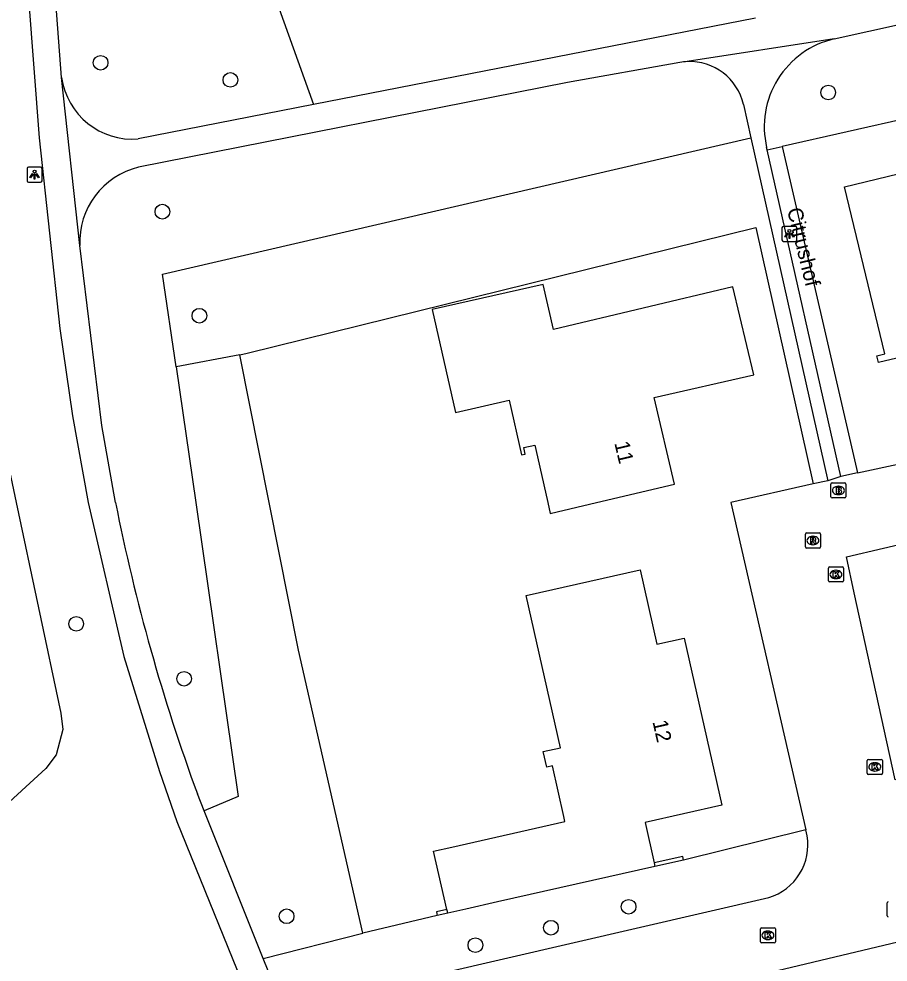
# Model space of a CAD drawing. Extents: x 162026 to 163499, y 387297 to 388169.
# Drawn here: x 163061.3 to 163119.2, y 387469.4 to 387532.2 of the extents above; entities that cross this region are included whole.
import ezdxf

# ---------------------------------------------------------------- set-up
doc = ezdxf.new("R2010")
doc.units = 0
for name, color, linetype in [('IMGEO_Boom', 7, 'Continuous'), ('IMGEO_Brandkraan', 7, 'Continuous'), ('IMGEO_Grasland_overig', 7, 'Continuous'), ('IMGEO_Groenvoorziening', 7, 'Continuous'), ('IMGEO_Hek', 7, 'Continuous'), ('IMGEO_Kolk', 7, 'Continuous'), ('IMGEO_Lichtpunt', 7, 'Continuous'), ('IMGEO_Loofbos', 7, 'Continuous'), ('IMGEO_Muur', 7, 'Continuous'), ('IMGEO_Openbare_ruimte_label', 7, 'Continuous'), ('IMGEO_Pand', 7, 'Continuous'), ('IMGEO_Pand_nummerreeks', 7, 'Continuous'), ('IMGEO_Rijbaan_lokaal_open', 7, 'Continuous'), ('IMGEO_Rioolput', 7, 'Continuous'), ('IMGEO_Voetpad_halfverhard', 7, 'Continuous')]:
    doc.layers.add(name, color=color, linetype=linetype)

msp = doc.modelspace()

# ---------------------------------------------------------------- linework, layer by layer
at = {"layer": 'IMGEO_Boom'}
for centre in [(163066.763, 387529.27), (163075.398, 387528.132), (163115.187, 387527.291), (163070.872, 387519.358), (163073.337, 387512.434), (163065.136, 387491.919), (163072.318, 387488.263), (163101.901, 387473.084), (163079.142, 387472.449), (163096.733, 387471.691), (163091.702, 387470.527)]:
    msp.add_circle(centre, 0.489, dxfattribs=at)
at = {"layer": 'IMGEO_Brandkraan'}
for p, q in [((163115.367, 387500.374), (163115.367, 387501.226)), ((163115.442, 387501.3), (163116.294, 387501.3)), ((163116.368, 387501.226), (163116.368, 387500.374)), ((163115.855, 387501.08), (163115.88, 387501.08)), ((163116.294, 387500.3), (163115.442, 387500.3)), ((163115.878, 387500.52), (163115.853, 387500.52))]:
    msp.add_line(p, q, dxfattribs=at)
for points in [[(163115.367, 387500.374), (163115.367, 387501.226)], [(163115.442, 387501.3), (163116.294, 387501.3)], [(163116.368, 387501.226), (163116.368, 387500.374)], [(163115.715, 387501), (163115.715, 387500.6), (163115.928, 387500.6)], [(163115.946, 387501), (163115.715, 387501)], [(163115.894, 387500.919), (163115.84, 387500.919), (163115.84, 387500.843)], [(163115.84, 387500.843), (163115.893, 387500.843)], [(163115.902, 387500.767), (163115.84, 387500.767), (163115.84, 387500.686)], [(163115.84, 387500.686), (163115.902, 387500.686)], [(163116.294, 387500.3), (163115.442, 387500.3)]]:
    msp.add_lwpolyline(points, dxfattribs=at)
for centre, radius, start, end in [((163115.444, 387501.224), 0.0765, 91.55205, 178.44795), ((163115.444, 387501.224), 0.0765, 91.55205, 178.44795), ((163116.292, 387501.224), 0.0765, 1.55205, 88.44795), ((163116.292, 387501.224), 0.0765, 1.55205, 88.44795), ((163115.895, 387500.881), 0.0379, 267.82845, 90.93552), ((163115.903, 387500.726), 0.0404, 269.87594, 90.50774), ((163115.934, 387500.851), 0.251, 268.66757, 293.53466), ((163115.95, 387500.855), 0.145, 59.4692, 91.53667), ((163115.975, 387500.902), 0.0922, 285.51372, 58.15012), ((163115.98, 387500.71), 0.105, 301.31148, 78.98903), ((163115.444, 387500.376), 0.0765, 181.55205, 268.44795), ((163115.444, 387500.376), 0.0765, 181.55205, 268.44795), ((163116.292, 387500.376), 0.0765, 271.55205, 358.44795), ((163116.292, 387500.376), 0.0765, 271.55205, 358.44795)]:
    msp.add_arc(centre, radius, start, end, dxfattribs=at)
for centre, major_axis, ratio, start_param, end_param in [((163115.854, 387500.8), (-0.387, 0.002), 0.722429, 4.712389, 7.853982), ((163115.879, 387500.8), (-0.39, 0.002), 0.717154, 1.570796, 4.712389)]:
    msp.add_ellipse(centre, major_axis=major_axis, ratio=ratio, start_param=start_param, end_param=end_param, dxfattribs=at)
at = {"layer": 'IMGEO_Grasland_overig'}
msp.add_lwpolyline([(163112.128, 387523.69), (163117.133, 387501.974)], dxfattribs=at)
at = {"layer": 'IMGEO_Groenvoorziening'}
for points in [[(163062.012, 387557.053), (163068.676, 387556.013), (163069.526, 387555.746), (163070.402, 387555.11), (163070.935, 387554.347), (163080.929, 387526.484)], [(163071.778, 387509.033), (163070.886, 387515.192), (163110.045, 387524.275)], [(163076.037, 387509.83), (163076.517, 387509.948), (163110.361, 387518.295), (163114.189, 387501.236)], [(163049.443, 387510.873), (163059.575, 387507.36), (163061.137, 387500), (163064.114, 387485.963), (163064.253, 387484.883), (163063.807, 387483.206), (163063.12, 387482.279), (163059.868, 387479.335)], [(163076.037, 387509.83), (163071.778, 387509.033)], [(163084.208, 387471.322), (163079.931, 387490.158), (163077.983, 387500), (163076.037, 387509.83)], [(163071.778, 387509.033), (163073.087, 387500), (163075.921, 387480.429), (163073.655, 387479.461)], [(163113.698, 387478.208), (163105.559, 387476.193)], [(163089.169, 387472.506), (163084.208, 387471.322)], [(163077.59, 387469.652), (163084.208, 387471.322)]]:
    msp.add_lwpolyline(points, dxfattribs=at)
at = {"layer": 'IMGEO_Hek'}
for points in [[(163111.124, 387523.464), (163112.128, 387523.69)], [(163076.037, 387509.83), (163076.517, 387509.948)], [(163084.208, 387471.322), (163079.931, 387490.158), (163077.983, 387500), (163076.037, 387509.83)]]:
    msp.add_lwpolyline(points, dxfattribs=at)
at = {"layer": 'IMGEO_Kolk'}
for p, q in [((163115.2, 387494.781), (163115.2, 387495.633)), ((163115.275, 387495.707), (163116.127, 387495.707)), ((163116.201, 387495.633), (163116.201, 387494.781)), ((163115.711, 387494.927), (163115.686, 387494.927)), ((163115.688, 387495.487), (163115.713, 387495.487)), ((163116.127, 387494.707), (163115.275, 387494.707)), ((163117.788, 387481.971), (163117.788, 387482.823)), ((163117.863, 387482.897), (163118.715, 387482.897)), ((163118.276, 387482.677), (163118.301, 387482.677)), ((163118.789, 387482.823), (163118.789, 387481.971)), ((163118.715, 387481.897), (163117.863, 387481.897)), ((163118.299, 387482.117), (163118.274, 387482.117)), ((163110.748, 387471.686), (163111.6, 387471.686)), ((163110.673, 387470.76), (163110.673, 387471.612)), ((163111.161, 387471.466), (163111.186, 387471.466)), ((163111.674, 387471.612), (163111.674, 387470.76)), ((163111.6, 387470.686), (163110.748, 387470.686)), ((163111.184, 387470.906), (163111.159, 387470.906))]:
    msp.add_line(p, q, dxfattribs=at)
for points in [[(163115.2, 387494.781), (163115.2, 387495.633)], [(163115.275, 387495.707), (163116.127, 387495.707)], [(163116.201, 387495.633), (163116.201, 387494.781)], [(163115.521, 387495.407), (163115.644, 387495.407), (163115.644, 387495.256), (163115.774, 387495.407), (163115.938, 387495.407), (163115.792, 387495.256), (163115.945, 387495.007), (163115.793, 387495.007), (163115.708, 387495.171), (163115.644, 387495.104), (163115.644, 387495.007), (163115.521, 387495.007), (163115.521, 387495.407)], [(163116.127, 387494.707), (163115.275, 387494.707)], [(163117.788, 387481.971), (163117.788, 387482.823)], [(163117.863, 387482.897), (163118.715, 387482.897)], [(163118.109, 387482.597), (163118.232, 387482.597), (163118.232, 387482.446), (163118.362, 387482.597), (163118.526, 387482.597), (163118.38, 387482.446), (163118.533, 387482.197), (163118.381, 387482.197), (163118.296, 387482.361), (163118.232, 387482.294), (163118.232, 387482.197), (163118.109, 387482.197), (163118.109, 387482.597)], [(163118.789, 387482.823), (163118.789, 387481.971)], [(163118.715, 387481.897), (163117.863, 387481.897)], [(163110.748, 387471.686), (163111.6, 387471.686)], [(163110.673, 387470.76), (163110.673, 387471.612)], [(163110.994, 387471.386), (163111.117, 387471.386), (163111.117, 387471.235), (163111.247, 387471.386), (163111.411, 387471.386), (163111.265, 387471.235), (163111.418, 387470.986), (163111.266, 387470.986), (163111.181, 387471.15), (163111.117, 387471.083), (163111.117, 387470.986), (163110.994, 387470.986), (163110.994, 387471.386)], [(163111.674, 387471.612), (163111.674, 387470.76)], [(163111.6, 387470.686), (163110.748, 387470.686)]]:
    msp.add_lwpolyline(points, dxfattribs=at)
for centre, start, end in [((163115.277, 387495.631), 91.55205, 178.44795), ((163115.277, 387495.631), 91.55205, 178.44795), ((163116.125, 387495.631), 1.55205, 88.44795), ((163116.125, 387495.631), 1.55205, 88.44795), ((163115.277, 387494.783), 181.55205, 268.44795), ((163115.277, 387494.783), 181.55205, 268.44795), ((163116.125, 387494.783), 271.55205, 358.44795), ((163116.125, 387494.783), 271.55205, 358.44795), ((163117.865, 387482.821), 91.55205, 178.44795), ((163117.865, 387482.821), 91.55205, 178.44795), ((163118.713, 387482.821), 1.55205, 88.44795), ((163118.713, 387482.821), 1.55205, 88.44795), ((163117.865, 387481.973), 181.55205, 268.44795), ((163117.865, 387481.973), 181.55205, 268.44795), ((163118.713, 387481.973), 271.55205, 358.44795), ((163118.713, 387481.973), 271.55205, 358.44795), ((163110.75, 387471.61), 91.55205, 178.44795), ((163110.75, 387471.61), 91.55205, 178.44795), ((163111.598, 387471.61), 1.55205, 88.44795), ((163111.598, 387471.61), 1.55205, 88.44795), ((163110.75, 387470.762), 181.55205, 268.44795), ((163110.75, 387470.762), 181.55205, 268.44795), ((163111.598, 387470.762), 271.55205, 358.44795), ((163111.598, 387470.762), 271.55205, 358.44795)]:
    msp.add_arc(centre, 0.0765, start, end, dxfattribs=at)
for centre, major_axis, ratio, start_param, end_param in [((163115.687, 387495.207), (-0.387, 0.002), 0.722429, 4.712389, 7.853982), ((163115.712, 387495.207), (-0.39, 0.002), 0.717154, 1.570796, 4.712389), ((163118.275, 387482.397), (-0.387, 0.002), 0.722429, 4.712389, 7.853982), ((163118.3, 387482.397), (-0.39, 0.002), 0.717154, 1.570796, 4.712389), ((163111.16, 387471.186), (-0.387, 0.002), 0.722429, 4.712389, 7.853982), ((163111.185, 387471.186), (-0.39, 0.002), 0.717154, 1.570796, 4.712389)]:
    msp.add_ellipse(centre, major_axis=major_axis, ratio=ratio, start_param=start_param, end_param=end_param, dxfattribs=at)
at = {"layer": 'IMGEO_Lichtpunt'}
for p, q in [((163061.864, 387522.229), (163061.864, 387521.422)), ((163061.864, 387522.229), (163061.864, 387521.422)), ((163062.766, 387522.324), (163061.958, 387522.324)), ((163062.766, 387522.324), (163061.958, 387522.324)), ((163062.86, 387521.422), (163062.86, 387522.229)), ((163062.86, 387521.422), (163062.86, 387522.229)), ((163061.958, 387521.328), (163062.766, 387521.328)), ((163061.958, 387521.328), (163062.766, 387521.328)), ((163112.11, 387518.283), (163112.11, 387517.476)), ((163112.11, 387518.283), (163112.11, 387517.476)), ((163113.012, 387518.378), (163112.204, 387518.378)), ((163113.012, 387518.378), (163112.204, 387518.378)), ((163113.106, 387517.476), (163113.106, 387518.283)), ((163113.106, 387517.476), (163113.106, 387518.283)), ((163112.204, 387517.382), (163113.012, 387517.382)), ((163112.204, 387517.382), (163113.012, 387517.382))]:
    msp.add_line(p, q, dxfattribs=at)
for points in [[(163062.238, 387521.893), (163062.277, 387521.865), (163062.089, 387521.603), (163062.051, 387521.63), (163062.238, 387521.893)], [(163062.34, 387521.845), (163062.387, 387521.845), (163062.387, 387521.523), (163062.34, 387521.523), (163062.34, 387521.845)], [(163062.45, 387521.865), (163062.488, 387521.892), (163062.675, 387521.63), (163062.636, 387521.602), (163062.45, 387521.865)], [(163112.484, 387517.947), (163112.523, 387517.919), (163112.335, 387517.657), (163112.297, 387517.684), (163112.484, 387517.947)], [(163112.586, 387517.899), (163112.633, 387517.899), (163112.633, 387517.577), (163112.586, 387517.577), (163112.586, 387517.899)], [(163112.696, 387517.919), (163112.734, 387517.946), (163112.921, 387517.684), (163112.882, 387517.656), (163112.696, 387517.919)]]:
    msp.add_lwpolyline(points, dxfattribs=at)
for centre in [(163062.363, 387522.027), (163112.609, 387518.081)]:
    msp.add_circle(centre, 0.0994, dxfattribs=at)
for centre, start, end in [((163061.958, 387522.229), 90, 180), ((163061.958, 387522.229), 90, 180), ((163062.766, 387522.229), 0, 90), ((163062.766, 387522.229), 0, 90), ((163061.958, 387521.422), 180, 270), ((163061.958, 387521.422), 180, 270), ((163062.766, 387521.422), 270, 0), ((163062.766, 387521.422), 270, 360), ((163112.204, 387518.283), 90, 180), ((163112.204, 387518.283), 90, 180), ((163113.012, 387518.283), 0, 90), ((163113.012, 387518.283), 0, 90), ((163112.204, 387517.476), 180, 270), ((163112.204, 387517.476), 180, 270), ((163113.012, 387517.476), 270, 0), ((163113.012, 387517.476), 270, 360)]:
    msp.add_arc(centre, 0.0946, start, end, dxfattribs=at)
at = {"layer": 'IMGEO_Loofbos'}
for points in [[(163155.952, 387503.549), (163154.285, 387510.637), (163143.1, 387508.016), (163138.088, 387529.544), (163112.128, 387523.69)], [(163111.124, 387523.464), (163112.128, 387523.69)]]:
    msp.add_lwpolyline(points, dxfattribs=at)
at = {"layer": 'IMGEO_Muur'}
for points in [[(163105.559, 387476.193), (163105.505, 387476.437), (163103.602, 387476.009)], [(163105.559, 387476.193), (163103.657, 387475.765)], [(163089.814, 387472.906), (163089.114, 387472.75), (163089.169, 387472.506)], [(163089.872, 387472.659), (163089.169, 387472.506)]]:
    msp.add_lwpolyline(points, dxfattribs=at)
at = {"layer": 'IMGEO_Pand'}
for points in [[(163125.036, 387518.342), (163125.952, 387514.558), (163127.099, 387514.836), (163127.888, 387511.577), (163123.384, 387510.487), (163121.995, 387510.151), (163121.652, 387511.571), (163119.795, 387511.121), (163120.138, 387509.701), (163118.524, 387509.31), (163118.415, 387509.758), (163118.955, 387509.888), (163116.259, 387521.022), (163127.811, 387523.818), (163128.91, 387519.28), (163125.036, 387518.342)], [(163103.604, 387506.983), (163110.245, 387508.504), (163108.833, 387514.347), (163096.898, 387511.522), (163096.223, 387514.512), (163088.829, 387512.842), (163090.375, 387505.997), (163093.95, 387506.805), (163094.772, 387503.166), (163095.026, 387503.223), (163094.928, 387503.657), (163095.66, 387503.822), (163095.729, 387503.518), (163096.523, 387500), (163096.687, 387499.274), (163099.769, 387500), (163104.96, 387501.223), (163103.604, 387506.983)], [(163089.814, 387472.906), (163088.925, 387476.782), (163090.128, 387477.053), (163097.649, 387478.752), (163097.586, 387479.084), (163096.825, 387482.467), (163096.45, 387482.383), (163096.218, 387483.413), (163097.364, 387483.67), (163095.085, 387493.8), (163102.672, 387495.507), (163103.784, 387490.565), (163105.597, 387490.973), (163108.101, 387479.84), (163102.999, 387478.692), (163103.602, 387476.009)], [(163103.657, 387475.765), (163093.175, 387473.407), (163091.072, 387472.934), (163089.872, 387472.659)], [(163103.602, 387476.009), (163103.657, 387475.765)], [(163089.872, 387472.659), (163089.843, 387472.78), (163089.814, 387472.906)]]:
    msp.add_lwpolyline(points, dxfattribs=at)
at = {"layer": 'IMGEO_Rijbaan_lokaal_open'}
for points in [[(163117.133, 387501.974), (163120.13, 387502.612), (163120.749, 387500), (163121.332, 387497.54)], [(163117.133, 387501.974), (163116.029, 387501.739)], [(163114.189, 387501.236), (163108.706, 387500), (163113.698, 387478.208)], [(163115.168, 387501.44), (163114.189, 387501.236)], [(163116.029, 387501.739), (163115.168, 387501.44)], [(163124.914, 387482.682), (163119.646, 387481.528), (163116.918, 387493.982), (163116.395, 387496.371), (163121.332, 387497.54)], [(163102.867, 387466.713), (163133.512, 387474.009), (163131.982, 387480.912)], [(163078.957, 387466.244), (163085.044, 387467.645), (163111.244, 387473.698), (163111.554, 387473.81), (163111.853, 387473.949), (163112.138, 387474.114), (163112.408, 387474.304), (163112.659, 387474.517), (163112.891, 387474.752), (163113.1, 387475.007), (163113.286, 387475.279), (163113.447, 387475.567), (163113.581, 387475.868), (163113.688, 387476.18), (163113.767, 387476.5), (163113.817, 387476.826), (163113.837, 387477.155), (163113.828, 387477.485), (163113.791, 387477.804), (163113.698, 387478.208)]]:
    msp.add_lwpolyline(points, dxfattribs=at)
at = {"layer": 'IMGEO_Rioolput'}
for p, q in [((163113.667, 387497.042), (163113.667, 387497.894)), ((163113.742, 387497.968), (163114.594, 387497.968)), ((163114.155, 387497.748), (163114.18, 387497.748)), ((163114.668, 387497.894), (163114.668, 387497.042)), ((163114.594, 387496.968), (163113.742, 387496.968)), ((163114.178, 387497.188), (163114.153, 387497.188)), ((163119.099, 387472.488), (163119.099, 387473.34))]:
    msp.add_line(p, q, dxfattribs=at)
for points in [[(163113.667, 387497.042), (163113.667, 387497.894)], [(163113.742, 387497.968), (163114.594, 387497.968)], [(163114.256, 387497.666), (163114.004, 387497.668), (163114.004, 387497.268)], [(163114.004, 387497.268), (163114.128, 387497.268), (163114.128, 387497.43), (163114.139, 387497.43)], [(163114.182, 387497.587), (163114.128, 387497.587), (163114.128, 387497.506)], [(163114.128, 387497.506), (163114.18, 387497.506)], [(163114.668, 387497.894), (163114.668, 387497.042)], [(163114.594, 387496.968), (163113.742, 387496.968)], [(163114.186, 387497.401), (163114.257, 387497.268), (163114.397, 387497.268), (163114.332, 387497.394)], [(163119.099, 387472.488), (163119.099, 387473.34)]]:
    msp.add_lwpolyline(points, dxfattribs=at)
for centre, radius, start, end in [((163113.744, 387497.892), 0.0765, 91.55205, 178.44795), ((163113.744, 387497.892), 0.0765, 91.55205, 178.44795), ((163114.138, 387497.377), 0.0533, 26.02933, 88.69889), ((163114.164, 387497.695), 0.19, 274.7715, 282.96867), ((163114.188, 387497.491), 0.0964, 77.00612, 93.18647), ((163114.202, 387497.548), 0.0378, 276.66336, 79.67722), ((163114.255, 387497.556), 0.109, 350.36119, 89.41601), ((163114.253, 387497.556), 0.112, 277.58423, 350.98172), ((163114.237, 387497.341), 0.108, 29.51342, 73.79051), ((163114.592, 387497.892), 0.0765, 1.55205, 88.44795), ((163114.592, 387497.892), 0.0765, 1.55205, 88.44795), ((163113.744, 387497.044), 0.0765, 181.55205, 268.44795), ((163113.744, 387497.044), 0.0765, 181.55205, 268.44795), ((163114.592, 387497.044), 0.0765, 271.55205, 358.44795), ((163114.592, 387497.044), 0.0765, 271.55205, 358.44795), ((163119.176, 387473.338), 0.0765, 91.55205, 178.44795), ((163119.176, 387473.338), 0.0765, 91.55205, 178.44795), ((163119.176, 387472.49), 0.0765, 181.55205, 268.44795), ((163119.176, 387472.49), 0.0765, 181.55205, 268.44795)]:
    msp.add_arc(centre, radius, start, end, dxfattribs=at)
for centre, major_axis, ratio, start_param, end_param in [((163114.154, 387497.468), (-0.387, 0.002), 0.722429, 4.712389, 7.853982), ((163114.179, 387497.468), (-0.39, 0.002), 0.717154, 1.570796, 4.712389)]:
    msp.add_ellipse(centre, major_axis=major_axis, ratio=ratio, start_param=start_param, end_param=end_param, dxfattribs=at)
at = {"layer": 'IMGEO_Voetpad_halfverhard'}
for points in [[(163064.166, 387528.299), (163062.012, 387557.053)], [(163060.228, 387556.181), (163062.66, 387524.277), (163064.057, 387511.581), (163064.894, 387505.774), (163065.933, 387500), (163068.301, 387489.754), (163070.669, 387482.092), (163071.842, 387478.768), (163077.096, 387465.799)], [(163115.579, 387530.861), (163136.948, 387535.616), (163147.259, 387537.91), (163146.841, 387539.41), (163137.214, 387537.219), (163136.671, 387537.095), (163119.955, 387533.29)], [(163110.347, 387532.238), (163080.929, 387526.484)], [(163115.579, 387530.861), (163105.799, 387529.349)], [(163105.319, 387529.295), (163097.837, 387527.953), (163069.291, 387522.324)], [(163065.377, 387517.103), (163064.166, 387528.299)], [(163080.929, 387526.484), (163069.269, 387524.204)], [(163109.549, 387526.485), (163110.045, 387524.275)], [(163110.045, 387524.275), (163115.168, 387501.44)], [(163111.124, 387523.464), (163111.086, 387523.633)], [(163116.029, 387501.739), (163111.124, 387523.464)], [(163067.75, 387500), (163066.836, 387505.118), (163065.377, 387517.103)], [(163073.655, 387479.461), (163073.2, 387480.596)], [(163077.59, 387469.652), (163073.655, 387479.461)], [(163078.957, 387466.244), (163077.59, 387469.652)]]:
    msp.add_lwpolyline(points, dxfattribs=at)
for centre, radius, start, end in [((163116.944, 387525.002), 6.016, 103.1184, 193.15057), ((163105.963, 387525.731), 3.622, 92.59518, 100.24239), ((163105.965, 387525.68), 3.673, 12.66602, 92.59362), ((163068.873, 387528.938), 4.75, 187.72904, 274.77903), ((163070.502, 387517.339), 5.13, 103.65151, 182.63328), ((163194.81, 387525.22), 129.538, 191.22662, 200.15029)]:
    msp.add_arc(centre, radius, start, end, dxfattribs=at)

# ---------------------------------------------------------------- texts
at = {"layer": 'IMGEO_Openbare_ruimte_label'}
msp.add_text('Citrushof', height=1, rotation=283.70289, dxfattribs=at).set_placement((163112.441, 387519.497))
at = {"layer": 'IMGEO_Pand_nummerreeks'}
for s, rotation, p in [('11', 283.24657, (163100.946, 387503.956)), ('12', 282.67362, (163103.486, 387485.407))]:
    msp.add_text(s, height=1, rotation=rotation, dxfattribs=at).set_placement(p)

doc.saveas('drawing.dxf')
